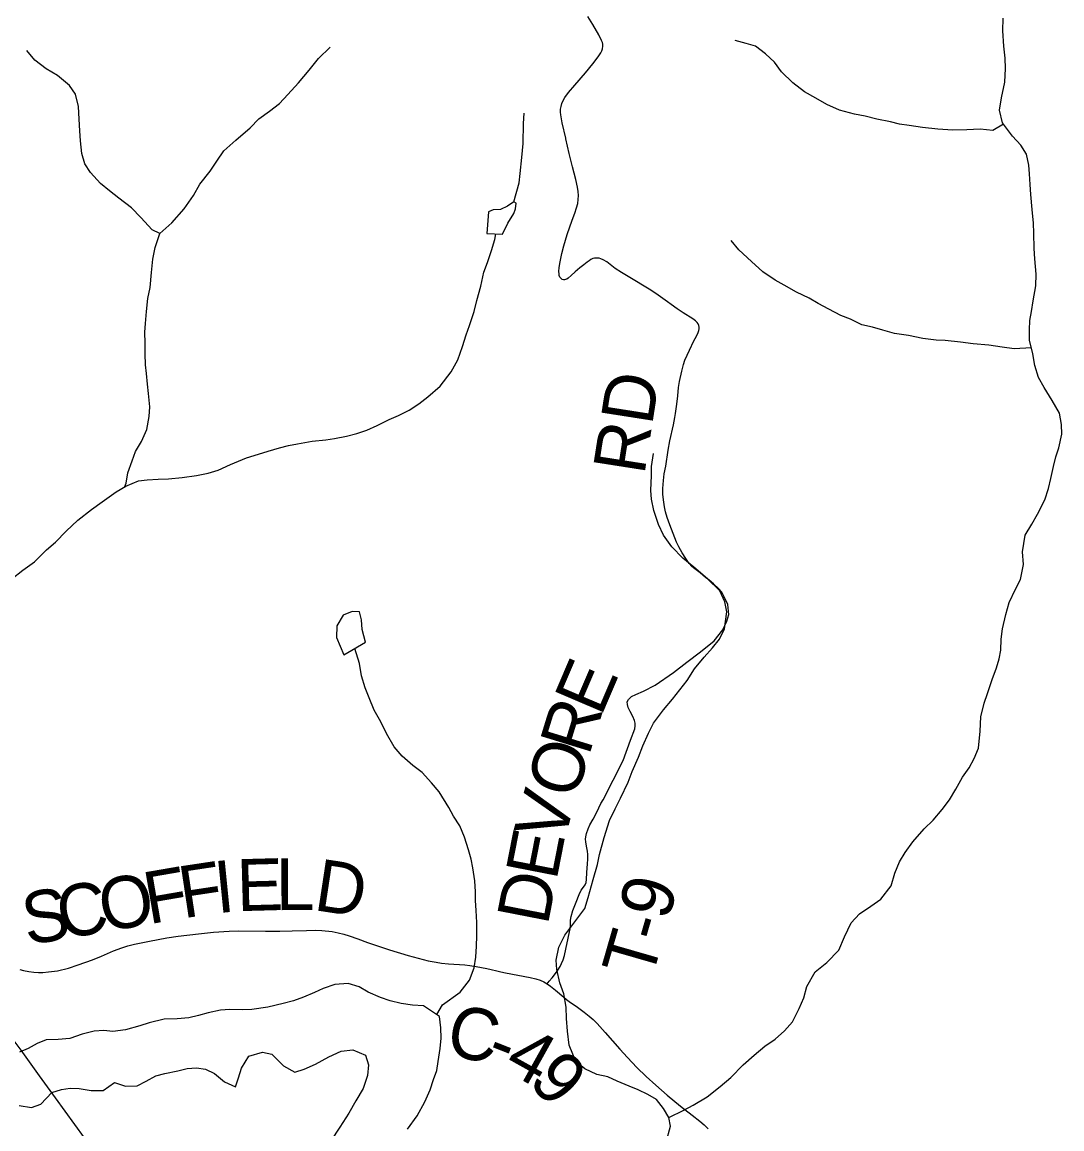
# Model space of a CAD drawing. Extents: x 1451455 to 1749751, y 218250 to 574981.
# Drawn here: x 1589986 to 1595986, y 264865 to 271255 of the extents above; entities that cross this region are included whole.
import ezdxf

# ---------------------------------------------------------------- set-up
doc = ezdxf.new("R2010")
doc.units = 0
for name, color, linetype in [('GM_X_County_Road', 7, 'Continuous'), ('GM_X_County_Road_Text', 7, 'Continuous'), ('GM_X_Minor_Lake', 7, 'Continuous'), ('GM_X_Minor_River', 7, 'Continuous'), ('GM_X_Township_Road', 7, 'Continuous'), ('GM_X_Township_Road_Text', 7, 'Continuous'), ('GM_X_US_Route', 7, 'Continuous')]:
    doc.layers.add(name, color=color, linetype=linetype)

msp = doc.modelspace()

# ---------------------------------------------------------------- linework, layer by layer
at = {"layer": 'GM_X_County_Road'}
for points in [[(1589972.3, 265786.1), (1589993.7, 265779.9), (1590025.5, 265773.5), (1590054.4, 265769.6), (1590080.3, 265768.2), (1590106.1, 265768.6), (1590138.6, 265770.9), (1590190.4, 265776.8), (1590253.1, 265792.8), (1590308.9, 265811.3), (1590391.8, 265841.8), (1590443.3, 265862.7), (1590512.7, 265892.3), (1590562.1, 265911), (1590596.7, 265922), (1590635.1, 265931.5), (1590722, 265949.4), (1590822.1, 265967.7), (1590887.2, 265977.3), (1591004.5, 265991.7), (1591089.5, 265999.9), (1591181.2, 266006.2), (1591237.1, 266007.7), (1591391.4, 266007.2), (1591473.2, 266006.5), (1591545.1, 266007.5), (1591626.9, 266011), (1591679.6, 266011.6), (1591715.8, 266010.1), (1591774.7, 266003.7), (1591810.5, 265997.4), (1591842.6, 265989.4), (1591874.1, 265979.7), (1591923.6, 265961.5), (1591978.7, 265940.6), (1592106.2, 265899.3), (1592212.9, 265866.9), (1592301.2, 265842.3), (1592329.7, 265835.3), (1592374.5, 265826.8), (1592406.7, 265822.3), (1592445.7, 265818.6), (1592540.7, 265811.4), (1592570.2, 265808.5), (1592606.1, 265803.1), (1592667.4, 265790.8), (1592691.9, 265784.8)], [(1592691.9, 265784.8), (1592724.8, 265776.8), (1592747.6, 265771.5)], [(1592747.6, 265771.5), (1592775.8, 265765), (1592846.5, 265752), (1592917.5, 265739.2), (1592949.7, 265731.4), (1592975, 265723.1), (1592996.5, 265713.8), (1593015.9, 265702.4)], [(1593015.9, 265702.4), (1593035.7, 265688.4), (1593063.8, 265665.5), (1593111.2, 265625.2), (1593126.4, 265612.9), (1593142.1, 265601.2), (1593190.1, 265567.1), (1593230.1, 265538.2), (1593258.5, 265515.6), (1593280.9, 265496), (1593304.5, 265472.9), (1593350.7, 265421.4), (1593434.3, 265324.7), (1593478.5, 265276.4), (1593533, 265219.8), (1593586.8, 265167.3), (1593642.1, 265116.4), (1593708.9, 265058.7), (1593784.5, 264996.3), (1593852, 264944.3), (1593895.9, 264909.7), (1593920.9, 264888.1), (1593944.4, 264864.7)]]:
    msp.add_lwpolyline(points, dxfattribs=at)
at = {"layer": 'GM_X_Minor_Lake'}
for points in [[(1592757.1, 270030.3), (1592788, 270094), (1592822.9, 270149.7), (1592833.3, 270177.6), (1592837.7, 270209.6), (1592823.8, 270217.9), (1592787.4, 270192.3), (1592747.1, 270172.9), (1592705.1, 270171.5), (1592676.9, 270159.9), (1592667, 270033.6)], [(1592667, 270033.6), (1592757.1, 270030.3)], [(1591968, 267675), (1591949.1, 267747.5), (1591943.9, 267803.8), (1591932.5, 267850.1), (1591890.5, 267852.7), (1591838.2, 267831.4), (1591801.3, 267769.8), (1591800.3, 267701.6), (1591842.9, 267602.6)], [(1591842.9, 267602.6), (1591968, 267675)]]:
    msp.add_lwpolyline(points, dxfattribs=at)
at = {"layer": 'GM_X_Minor_River'}
for points in [[(1593717.9, 264931.3), (1593804.5, 264972.2), (1593859, 265001.5), (1593939.8, 265050.4), (1594014.8, 265109.5), (1594075.6, 265160.7), (1594146.7, 265233.9), (1594209.6, 265291.1), (1594272.4, 265342.3), (1594331.1, 265383.6), (1594385.8, 265430.9), (1594430.6, 265482.4), (1594469.8, 265560), (1594496.7, 265621.8), (1594513.7, 265687.8), (1594562.9, 265771.3), (1594629.8, 265826.5), (1594698.9, 265897.6), (1594732.1, 265973.4), (1594769.3, 266055), (1594818.1, 266106.5), (1594882.8, 266151.6), (1594941.4, 266190.9), (1595000.6, 266268.2), (1595021.7, 266342.1), (1595048.7, 266405.9), (1595081.5, 266461.6), (1595126.5, 266523.1), (1595191.6, 266596.4), (1595242.4, 266647.8), (1595295.3, 266709.2), (1595338.2, 266764.7), (1595373.1, 266826.3), (1595412.2, 266896), (1595451, 266949.5), (1595479.8, 267003.3), (1595504.7, 267063.1), (1595514.1, 267161.2), (1595517.3, 267243.4), (1595536.5, 267323.4), (1595557.3, 267379.2), (1595582.5, 267459.1), (1595607.5, 267526.9), (1595624.3, 267578.8), (1595633, 267628.8), (1595636, 267693), (1595642.9, 267753), (1595662.1, 267835), (1595681.1, 267904.9), (1595718.3, 267980.6), (1595747.1, 268036.3), (1595764.4, 268124.3), (1595759.4, 268196.6), (1595774.8, 268292.6), (1595811.8, 268356.3), (1595844.7, 268413.9), (1595887.9, 268497.5), (1595908.9, 268561.4), (1595921.7, 268619.4), (1595936.8, 268689.4), (1595951.6, 268745.3), (1595968.4, 268797.2), (1595985.5, 268875.2), (1595984.3, 268931.4), (1595971.3, 268997.8), (1595930.3, 269070.6), (1595883.3, 269145.5), (1595850.2, 269204.1), (1595829.1, 269272.6), (1595818.1, 269339), (1595799.2, 269419.5), (1595798.1, 269477.7), (1595800.9, 269531.8), (1595809.6, 269583.8), (1595820.6, 269645.8), (1595835.8, 269731.8), (1595836.8, 269800), (1595830.1, 269888.4), (1595825, 269948.6), (1595824.2, 270036.9), (1595821.1, 270095.1), (1595814.2, 270173.5), (1595807.5, 270259.8), (1595802.3, 270318), (1595799.2, 270378.3), (1595795.9, 270428.5), (1595780.8, 270492.9), (1595749.6, 270545.5), (1595700.2, 270596.3), (1595643.3, 270673.4), (1595626.3, 270745.9), (1595637.4, 270817.9), (1595656.7, 270907.9), (1595659.9, 270988.1), (1595658.7, 271046.3), (1595649.8, 271116.6), (1595645, 271204.9), (1595646.1, 271277.1)], [(1595649.3, 270665.3), (1595586.6, 270630.1), (1595514.6, 270637.2), (1595436.5, 270632.3), (1595356.4, 270631.5), (1595270.4, 270636.8), (1595182.4, 270646.1), (1595104.5, 270657.3), (1595048.6, 270666.2), (1594996.7, 270679), (1594918.9, 270694.2), (1594851, 270711.2), (1594789.2, 270724.2), (1594703.4, 270747.5), (1594629.8, 270778.7), (1594566.3, 270815.8), (1594500.8, 270852.8), (1594433.4, 270904), (1594368.3, 270967.1), (1594327.1, 271023.9), (1594275.7, 271072.8), (1594218.3, 271115.8), (1594164.5, 271130.7), (1594100.7, 271149.6)], [(1590781.2, 270035.4), (1590737.4, 270056.1), (1590670.4, 270127.2), (1590617.1, 270182.2), (1590543.9, 270239.4), (1590490.4, 270280.3), (1590439, 270323.2), (1590379.8, 270386.2), (1590348.6, 270436.8), (1590331.4, 270497.3), (1590322.5, 270569.6), (1590319.3, 270627.8), (1590316.2, 270694.1), (1590311.3, 270768.4), (1590294.3, 270838.8), (1590259, 270889.5), (1590189.8, 270946.7), (1590124.3, 270985.7), (1590058.9, 271034.8), (1590013.7, 271091.6)], [(1590579.6, 268573.4), (1590586, 268594), (1590596.9, 268652), (1590621.9, 268721.8), (1590640.7, 268775.7), (1590675.6, 268833.4), (1590706.6, 268903.1), (1590719.7, 268977.1), (1590722.5, 269033.3), (1590715.7, 269111.6), (1590710.4, 269163.8), (1590703.3, 269226.1), (1590698, 269276.3), (1590697, 269340.5), (1590695.9, 269400.7), (1590694.8, 269464.9), (1590697.5, 269515), (1590704.5, 269585.1), (1590711.6, 269659.3), (1590724.6, 269723.3), (1590731.8, 269809.4), (1590740.9, 269885.5), (1590753.9, 269953.5), (1590781.2, 270035.4), (1590850.1, 270096.5), (1590921.4, 270177.7), (1590974.5, 270253.2), (1591011.5, 270318.8), (1591070.7, 270394.2), (1591109.5, 270451.8), (1591150.4, 270511.3), (1591219.4, 270572.5), (1591302.5, 270645.5), (1591351.3, 270697), (1591414, 270740.2), (1591470.7, 270785.5), (1591519.5, 270836.9), (1591580.6, 270904.2), (1591641.7, 270977.5), (1591696.7, 271044.9), (1591763.7, 271110.1)], [(1592824.3, 270217.6), (1592853.5, 270327.7), (1592860.3, 270381.8), (1592869.6, 270473.9), (1592876.8, 270554.1), (1592878.5, 270670.4), (1592883.3, 270728.5)], [(1589927.3, 268039.9), (1589990.1, 268091.2), (1590056.9, 268138.3), (1590125.9, 268207.5), (1590178.7, 268252.9), (1590239.6, 268316.2), (1590308.6, 268379.4), (1590385.6, 268440.4), (1590448.3, 268485.6), (1590529.2, 268542.6), (1590583.8, 268575.9), (1590658.3, 268606.9), (1590708.4, 268612.2), (1590770.5, 268615.3), (1590830.6, 268618.5), (1590908.8, 268625.3), (1590993.1, 268638.1), (1591059.3, 268651.2), (1591117.6, 268668.4), (1591188.2, 268701.5), (1591280.8, 268740.2), (1591349.2, 268761.3), (1591405.5, 268778.5), (1591471.9, 268797.6), (1591524.1, 268810.9), (1591574.3, 268820.2), (1591660.6, 268835), (1591738.8, 268843.8), (1591789, 268851.1), (1591857.2, 268864.1), (1591917.5, 268879.3), (1591975.8, 268898.5), (1592034.3, 268925.7), (1592104.9, 268960.8), (1592157.3, 268984.1), (1592219.8, 269015.2), (1592274.3, 269050.5), (1592327, 269091.9), (1592398, 269153), (1592461.2, 269236.3), (1592500.3, 269306), (1592527.4, 269381.8), (1592548.4, 269449.7), (1592567.2, 269503.6), (1592594.4, 269583.4), (1592609.3, 269647.4), (1592632.6, 269731.3), (1592649.8, 269811.2), (1592670.6, 269867.1), (1592693.6, 269937), (1592714.6, 270000.8), (1592720.1, 270031.7)], [(1595809.9, 269374), (1595710.4, 269368.7), (1595640.5, 269377.7), (1595564.6, 269388.9), (1595474.6, 269398.2), (1595400.7, 269407.3), (1595312.7, 269416.7), (1595260.7, 269419.5), (1595182.8, 269428.6), (1595100.9, 269445.9), (1595019, 269457.1), (1594953.2, 269476.2), (1594893.4, 269493.1), (1594831.6, 269508), (1594765.9, 269539.1), (1594710.2, 269562), (1594640.7, 269597.1), (1594579.1, 269630.1), (1594527.5, 269661), (1594453.9, 269696.2), (1594382.4, 269735.4), (1594330.8, 269764.2), (1594259.4, 269813.4), (1594194.2, 269872.5), (1594121.1, 269939.8), (1594077.9, 269994.6)], [(1593678.3, 264695.6), (1593727.1, 264881), (1593717.9, 264931.3), (1593686.6, 264981.9), (1593647.3, 265034.7), (1593595.7, 265063.5), (1593540, 265090.4), (1593488.3, 265111.2), (1593420.6, 265140.3), (1593364.9, 265165.2), (1593303, 265178.1), (1593233.5, 265211.3), (1593182, 265254.1), (1593143.4, 265349), (1593132.5, 265429.4), (1593127.6, 265501.6), (1593124.5, 265567.9), (1593111.6, 265644.3), (1593088.6, 265708.8), (1593071.6, 265785.3), (1593068.4, 265839.5), (1593083.5, 265913.5), (1593118.6, 265983.2), (1593157.4, 266036.8), (1593232.9, 266137.9), (1593251.9, 266201.8), (1593281.4, 266305.7), (1593306.7, 266391.6), (1593317.6, 266449.6), (1593345, 266547.5), (1593374.5, 266645.3), (1593407.5, 266713), (1593438.4, 266774.8), (1593483.8, 266866.3), (1593506.7, 266928.2), (1593542, 267011.9), (1593566.9, 267075.7), (1593600, 267149.5), (1593628.9, 267207.2), (1593686.1, 267284.6), (1593739, 267346), (1593781.8, 267399.5), (1593822.7, 267453), (1593865.7, 267520.6), (1593920.7, 267588), (1593969.6, 267641.4), (1594010.3, 267693), (1594039.2, 267752.7), (1594052.7, 267850.8), (1594041.5, 267907.1), (1594012.4, 267971.7), (1593941.3, 268041), (1593862.2, 268108.3), (1593798.9, 268159.4), (1593735.8, 268224.6), (1593686.8, 268293.5), (1593657.6, 268354.1), (1593630.7, 268434.7), (1593617.7, 268501.1), (1593614.4, 268551.3), (1593617.7, 268637.5), (1593618.4, 268689.6), (1593629.5, 268763.7)], [(1592378.2, 265525.5), (1592412, 265580.4), (1592513.2, 265655.1), (1592568.3, 265724.5), (1592595.3, 265794.3), (1592604.2, 265856.4), (1592607.2, 265920.5), (1592610, 265978.6), (1592609.1, 266056.9), (1592606.1, 266125.1), (1592603, 266183.3), (1592601.7, 266233.5), (1592598.6, 266297.7), (1592587.7, 266372.1), (1592576.4, 266422.4), (1592561.2, 266476.8), (1592538.2, 266549.3), (1592511.2, 266613.9), (1592475.9, 266670.6), (1592448.6, 266721.2), (1592391.9, 266810.3), (1592348.6, 266863.1), (1592295.4, 266922), (1592240, 266963), (1592178.7, 267016), (1592133.4, 267070.8), (1592088.5, 267147.7), (1592055.4, 267214.4), (1592018.4, 267283.1), (1591989.4, 267353.8), (1591966.2, 267412.3), (1591945.2, 267480.8), (1591932.2, 267551.2), (1591905.9, 267639.1)], [(1592209.4, 264863.3), (1592266.5, 264940.7), (1592309.8, 265020.3), (1592340.8, 265090), (1592359.7, 265149.9), (1592378.5, 265201.8), (1592387.2, 265253.8), (1592398.3, 265329.9), (1592403.2, 265388), (1592402.1, 265448.2), (1592395, 265514.5), (1592301.8, 265576), (1592237.8, 265579), (1592173.9, 265587.9), (1592110.1, 265604.9), (1592054.3, 265623.8), (1591982.7, 265654.9), (1591931.1, 265685.8), (1591867.3, 265704.8), (1591791.1, 265697.8), (1591722.7, 265674.8), (1591672.3, 265651.5), (1591609.9, 265626.3), (1591551.5, 265605.1), (1591493.2, 265587.9), (1591404.8, 265567.1), (1591312.5, 265554.4), (1591260.5, 265553.2), (1591184.4, 265554.3), (1591130.3, 265551.1), (1591060, 265534.1), (1591003.7, 265518.8), (1590947.5, 265505.6), (1590881.3, 265500.6), (1590805.2, 265497.7), (1590718.8, 265476.9), (1590664.5, 265459.6), (1590582.1, 265436.8), (1590509.9, 265427.8), (1590457.9, 265432.5), (1590401.8, 265429.3), (1590333.5, 265412.3), (1590261.1, 265387.3), (1590194.9, 265380.2), (1590124.8, 265379.2), (1590072.4, 265358), (1590022, 265328.6)], [(1590022, 265328.6), (1589971.6, 265307.3)], [(1590158.4, 265075.9), (1590212.7, 265093.1), (1590262.9, 265100.4), (1590314.9, 265097.7), (1590384.8, 265086.6), (1590452.9, 265085.6), (1590519.6, 265132.8), (1590583.4, 265111.8), (1590649.4, 265112.8), (1590701.9, 265140.1), (1590758.4, 265171.4), (1590808.7, 265184.7), (1590885, 265199.6), (1590939.2, 265212.9), (1590993.3, 265218.1), (1591045.2, 265209.3), (1591096.9, 265184.5), (1591154.3, 265137.5), (1591218, 265108.5), (1591234.7, 265160.4), (1591251.6, 265216.3), (1591294.6, 265283.9), (1591373, 265308.8), (1591426.9, 265296), (1591494, 265228.8), (1591559.5, 265191.8), (1591613.8, 265209), (1591678.3, 265238.2), (1591755, 265281.2), (1591827.6, 265314.2), (1591893.7, 265321.2), (1591967.3, 265290.1), (1591984.6, 265235.7), (1591979.7, 265173.6), (1591954.5, 265097.7), (1591911.4, 265026.1), (1591870.4, 264956.5), (1591819.1, 264875), (1591767.9, 264795.6)], [(1589969.1, 265000.4), (1590041, 264989.3), (1590093.4, 265008.6), (1590158.4, 265075.9)]]:
    msp.add_lwpolyline(points, dxfattribs=at)
at = {"layer": 'GM_X_Township_Road'}
msp.add_lwpolyline([(1593015.9, 265702.4), (1593028.2, 265717.8), (1593043.9, 265736.1), (1593063.6, 265761.8), (1593077.1, 265781.1), (1593089.9, 265802.1), (1593099.2, 265819.4), (1593108, 265840.5), (1593115.5, 265865.6), (1593145.4, 266003.2), (1593148.5, 266019.2), (1593149.7, 266042), (1593149.9, 266068.1), (1593151.4, 266081.1), (1593153.5, 266090.6), (1593163.9, 266125.1), (1593182.3, 266174.4), (1593200.5, 266217.8), (1593211.8, 266243), (1593224.6, 266261.2), (1593234.6, 266274.7), (1593240, 266288.1), (1593242.7, 266304.9), (1593244.5, 266344.3), (1593248.6, 266394.3), (1593250.9, 266422.1), (1593251.1, 266449.8), (1593249.3, 266468.1), (1593242.4, 266496.7), (1593238.2, 266522.6), (1593237.5, 266537.1), (1593239, 266551.8), (1593243, 266569.7), (1593252.1, 266596.4), (1593262.2, 266620), (1593282, 266653.5), (1593297.1, 266681.7), (1593313.4, 266718.5), (1593325.7, 266743.1), (1593338.4, 266763.9), (1593454.4, 266992.1), (1593497.5, 267110.1), (1593521.2, 267175.1), (1593523.2, 267192.5), (1593524.2, 267208.1), (1593519.8, 267222.9), (1593510.5, 267245.8), (1593494.9, 267274.2), (1593483.6, 267297.5), (1593479.4, 267315.6), (1593477.6, 267329.8), (1593485.6, 267344.3), (1593503.1, 267361.3), (1593526.5, 267373.7), (1593571.9, 267391.4), (1593638.7, 267427.4), (1593745.5, 267500.8), (1593821.6, 267559.6), (1593900.4, 267619.7), (1593979.1, 267682.4), (1594030, 267746.4), (1594052.6, 267797.2), (1594064.6, 267834.6), (1594057.9, 267893.4), (1594037.9, 267937.4), (1594023.6, 267962.8), (1594007.1, 267983.2), (1593975.5, 268012.4), (1593950, 268032.7), (1593929, 268047.7), (1593898, 268075.3), (1593867.2, 268097.8), (1593850.6, 268112.7), (1593835.8, 268129.3), (1593815.3, 268157.8), (1593794.8, 268190.2), (1593774.6, 268226.3), (1593762.4, 268252.2), (1593722.7, 268352.3), (1593707.8, 268395.4), (1593699, 268426.7), (1593693.1, 268455.5), (1593686.9, 268497.7), (1593684.1, 268530.3), (1593684, 268563), (1593686.7, 268608.6), (1593690.9, 268647.3), (1593699.8, 268691.6), (1593714.1, 268784), (1593724, 268838), (1593744.4, 268930.3), (1593753.2, 268972), (1593756.8, 268994.6), (1593764.6, 269049.4), (1593769.1, 269096.4), (1593774.5, 269144.5), (1593780.1, 269180.1), (1593792.2, 269239.4), (1593802, 269278.2), (1593810.9, 269303.7), (1593836.1, 269360.1), (1593862, 269414), (1593877.2, 269441.7), (1593886.7, 269462.6), (1593890.7, 269474.9), (1593892.4, 269484.4), (1593892.3, 269494.1), (1593890.5, 269503.7), (1593886.7, 269512.7), (1593881.3, 269520.8), (1593872.1, 269530.1), (1593856.6, 269542.2), (1593801, 269577.1), (1593765.2, 269600.2), (1593730.6, 269625.1), (1593709.7, 269640.9), (1593642.9, 269687.9), (1593604.6, 269712.9), (1593491.8, 269779.6), (1593444.2, 269808.5), (1593408.9, 269832.4), (1593359.2, 269870.1), (1593339.8, 269882.4), (1593324.7, 269888.8), (1593315.2, 269891.2), (1593302.4, 269892.7), (1593289.5, 269892.4), (1593280.1, 269889.7), (1593268.2, 269884.6), (1593257.4, 269877.4), (1593247.5, 269868.9), (1593237.1, 269861.2), (1593227.5, 269854.3), (1593204.8, 269836.7), (1593177.2, 269814), (1593153.5, 269791.6), (1593136.5, 269776), (1593128.3, 269770.6), (1593122.2, 269768.2), (1593115.9, 269767.2), (1593109.4, 269767.6), (1593103.2, 269769.6), (1593097.6, 269773.1), (1593093.1, 269777.7), (1593089.5, 269783.2), (1593085.9, 269792.3), (1593084.1, 269802), (1593083.7, 269815.1), (1593085.5, 269838), (1593090.1, 269870.4), (1593099.5, 269918.3), (1593111, 269963.3), (1593131.2, 270028.7), (1593159.8, 270111.8), (1593174.9, 270151.6), (1593185.8, 270182.5), (1593192.3, 270207.9), (1593195.4, 270230.6), (1593196.2, 270253.5), (1593194.8, 270276.3), (1593190.9, 270302.1), (1593181, 270346.6), (1593161.4, 270419.3), (1593142.7, 270495.7), (1593123.3, 270581.8), (1593123.5, 270585.3), (1593102.4, 270673.6), (1593093.9, 270719.5), (1593092.6, 270735.8), (1593093.3, 270752.2), (1593096, 270768.4), (1593100.5, 270784.2), (1593108.2, 270802.2), (1593118.1, 270819.2), (1593139.6, 270848.2), (1593174.8, 270891.5), (1593237.8, 270962.7), (1593279.5, 271013.2), (1593310.9, 271054.9), (1593325.1, 271076.8), (1593330.6, 271088.6), (1593334.1, 271101.2), (1593336.6, 271117.1), (1593336.2, 271127), (1593334.2, 271136.5), (1593329.6, 271148.8), (1593313.4, 271180.8), (1593279.6, 271240.4), (1593250.4, 271287.5)], dxfattribs=at)
at = {"layer": 'GM_X_US_Route'}
msp.add_lwpolyline([(1589327.6, 266215.6), (1589378.9, 266145.5), (1589443, 266056.1), (1589544.7, 265915), (1589558, 265896.4), (1589592.9, 265848.8), (1589667.1, 265744.7), (1589771.8, 265601.8), (1589800.5, 265561.8), (1589863.7, 265474), (1589892.8, 265435), (1589979.3, 265318.7), (1590084, 265171.7), (1590176.6, 265044.4), (1590343.8, 264813), (1590455.3, 264658.8), (1590515.9, 264573.1), (1590535.9, 264543.6), (1590572.6, 264488.4), (1590612.7, 264424.3), (1590619, 264413.4)], dxfattribs=at)

# ---------------------------------------------------------------- texts
at = {"layer": 'GM_X_County_Road_Text'}
for s, rotation, p in [('F', 8.57963, (1590914.7, 266080)), ('I', 5.71525, (1591110.9, 266109.7)), ('E', 1.5452, (1591227.7, 266121.6)), ('L', 0.19821, (1591450.2, 266127.6)), ('D', 351.36981, (1591662.4, 266129.3)), ('O', 9.80218, (1590456.7, 266000.9)), ('F', 9.7822, (1590716.9, 266045.9)), ('C', 9.8033, (1590213.9, 265959)), ('S', 9.80093, (1590014.5, 265924.5)), ('C', 348.46542, (1592422.1, 265295.6)), ('4', 330.86364, (1592755.5, 265209.8)), ('-', 338.5943, (1592650.4, 265250.2)), ('9', 314.04139, (1592898.5, 265134))]:
    msp.add_text(s, height=300, rotation=rotation, dxfattribs=at).set_placement(p)
at = {"layer": 'GM_X_Township_Road_Text'}
for s, rotation, p in [('RD', 81.1071, (1593575.9, 268635.2)), ('E', 66.8543, (1593325.9, 267240.5)), ('R', 72.89382, (1593256.3, 267012.9)), ('O', 72.96797, (1593179, 266760.6)), ('V', 74.85598, (1593110.7, 266508.2)), ('E', 78.93022, (1593068.9, 266293.5)), ('D', 78.95618, (1593018.4, 266034.4)), ('9', 75.56828, (1593715.7, 266061)), ('-', 73.9126, (1593679.1, 265933.5)), ('T', 73.90243, (1593616.9, 265717.8))]:
    msp.add_text(s, height=300, rotation=rotation, dxfattribs=at).set_placement(p)

doc.saveas('drawing.dxf')
